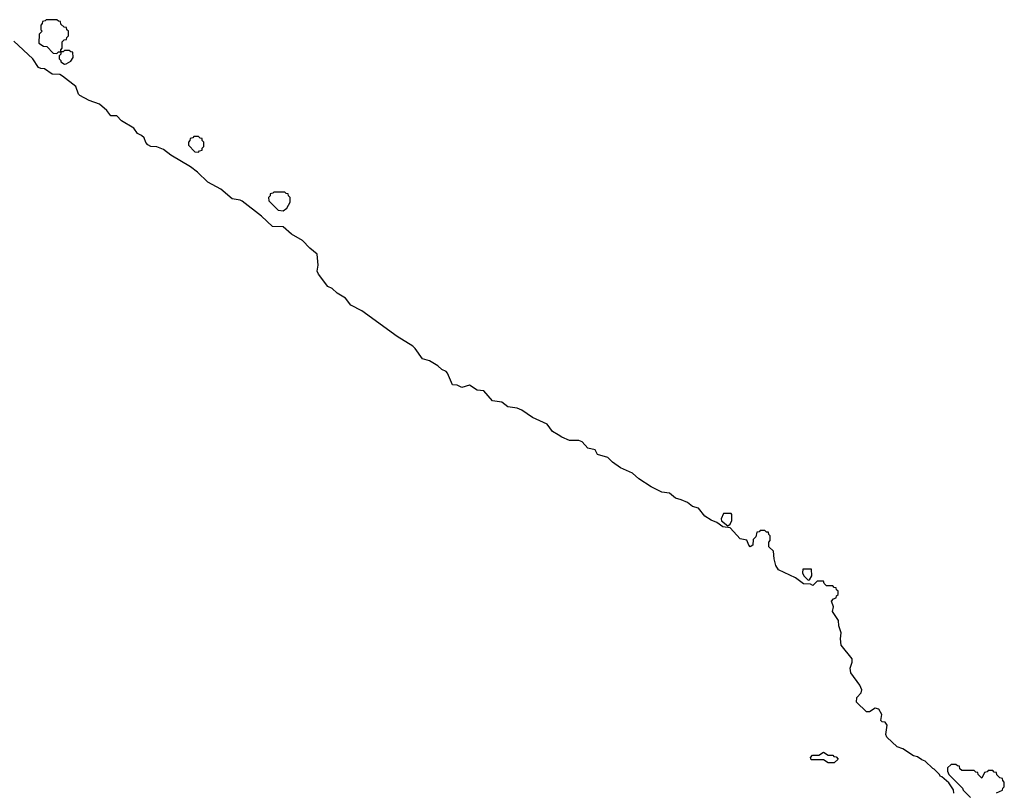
# Model space of a CAD drawing. Extents: x 2776963 to 2884430, y 684484 to 829250.
# Tile 287 of 287: x 2875194 to 2881590, y 819675 to 824690. Entities that reach past the tile are written whole.
import ezdxf

# ---------------------------------------------------------------- set-up
doc = ezdxf.new("R2010")
doc.units = 0

msp = doc.modelspace()

# ---------------------------------------------------------------- linework, layer by layer
at = {"layer": '0CON20XD'}
for points in [[(2875435, 824470), (2875445, 824480), (2875460, 824480), (2875460, 824495), (2875470, 824505), (2875470, 824545), (2875481.7, 824558.3), (2875498.3, 824561.7), (2875500, 824575), (2875510, 824585), (2875510, 824615), (2875500, 824625), (2875498.3, 824638.3), (2875481.7, 824641.7), (2875461.7, 824661.7), (2875458.3, 824678.3), (2875445, 824680), (2875435, 824690), (2875365, 824690), (2875358.3, 824681.7), (2875341.7, 824678.3), (2875340, 824665), (2875330, 824655), (2875330, 824625), (2875340, 824615), (2875320, 824595), (2875318.3, 824538.3), (2875348.3, 824518.3), (2875370, 824515), (2875411.7, 824471.7), (2875435, 824470)], [(2881263, 819663), (2881260, 819685), (2881230, 819730), (2881185, 819770), (2881173.6, 819773.6), (2881170, 819785), (2881135, 819820), (2881125, 819822.5), (2881075, 819870), (2881055, 819880), (2881025, 819900), (2881000, 819905), (2880930.7, 819950.7), (2880893.9, 819963.9), (2880826.7, 820026.7), (2880820, 820045), (2880829.2, 820105), (2880815, 820123.8), (2880796.2, 820126.2), (2880787.5, 820135), (2880794.2, 820175), (2880775, 820208.8), (2880750, 820215), (2880715, 820192.5), (2880695, 820192.5), (2880630, 820255), (2880632.5, 820285), (2880660, 820315), (2880664, 820335), (2880652, 820365), (2880593.8, 820445), (2880589.2, 820475), (2880601.2, 820515), (2880600.9, 820535), (2880530.8, 820625), (2880526.2, 820665), (2880530, 820705), (2880515, 820750), (2880512.9, 820785), (2880474.1, 820844.1), (2880480, 820875), (2880468.3, 820911.7), (2880480, 820925), (2880498.3, 820931.7), (2880500, 820945), (2880510, 820955), (2880510, 820975), (2880500, 820985), (2880498.3, 820998.3), (2880485, 821000), (2880475, 821010), (2880435, 821010), (2880420, 821025), (2880415, 821040), (2880375, 821040), (2880346.7, 821013.3), (2880331.7, 821021.7), (2880285, 821024), (2880233.1, 821063.1), (2880123.3, 821115), (2880105, 821142.5), (2880094, 821185), (2880090, 821235), (2880060, 821265), (2880060, 821295), (2880070, 821305), (2880070, 821335), (2880060, 821345), (2880058.3, 821358.3), (2880045, 821360), (2880035, 821370), (2880005, 821370), (2879998.3, 821361.7), (2879981.7, 821358.3), (2879975, 821330), (2879957.5, 821312.5), (2879956.7, 821275), (2879940, 821265), (2879930, 821275), (2879918.3, 821308.3), (2879873.3, 821315), (2879808.3, 821388.3), (2879762.5, 821395), (2879722, 821422), (2879685, 821436.2), (2879644.3, 821464.3), (2879604.2, 821514.2), (2879565, 821526), (2879531.1, 821551.1), (2879490.2, 821570.2), (2879455, 821579.2), (2879415, 821613.5), (2879365, 821620), (2879295, 821654.3), (2879216.4, 821706.4), (2879175, 821741.9), (2879097.1, 821777.1), (2879045, 821814.3), (2879015, 821844.4), (2878946.7, 821865), (2878931.2, 821895), (2878885, 821905.8), (2878846.9, 821946.9), (2878825, 821954.4), (2878765.9, 821955.9), (2878715, 821976), (2878692.4, 821992.4), (2878654.6, 822014.6), (2878620.8, 822060.8), (2878525, 822104.4), (2878455, 822152.2), (2878425, 822164.5), (2878365, 822174.3), (2878325, 822203.1), (2878265, 822213.8), (2878208.2, 822278.2), (2878165, 822282.5), (2878115, 822314), (2878065, 822300), (2878035, 822313.8), (2878005, 822316.2), (2877973.6, 822393.6), (2877965, 822402.5), (2877935, 822416), (2877910.7, 822440.7), (2877855, 822471.9), (2877811.2, 822485), (2877763.8, 822553.8), (2877748, 822568), (2877645, 822630.5), (2877416.9, 822796.9), (2877343.8, 822835), (2877310, 822880), (2877256.4, 822913.6), (2877222.6, 822942.6), (2877195.6, 822955.6), (2877134.3, 823035), (2877127.1, 823055), (2877131.9, 823095), (2877126.4, 823166.4), (2877077.5, 823205), (2877031.2, 823255), (2876958.8, 823295), (2876905, 823342.9), (2876835, 823345.7), (2876763.8, 823413.8), (2876639.8, 823509.8), (2876625, 823517.5), (2876574.6, 823524.6), (2876499.3, 823589.3), (2876415, 823633.1), (2876348.8, 823698.8), (2876304, 823734), (2876175, 823808.6), (2876126.9, 823846.9), (2876085, 823864.4), (2876045.8, 823865.8), (2876025.7, 823875.7), (2876012.1, 823892.1), (2876002.5, 823922.5), (2875985, 823937.1), (2875959.7, 823949.7), (2875934.6, 823984.6), (2875855, 824033.1), (2875825, 824064.3), (2875785, 824066), (2875759.8, 824099.8), (2875711.4, 824141.4), (2875645, 824165.7), (2875585, 824198), (2875575, 824206.7), (2875557.5, 824255), (2875472.7, 824322.7), (2875455, 824333.3), (2875405, 824335.6), (2875355, 824371.1), (2875331.7, 824371.7), (2875315, 824379.2), (2875279.2, 824435), (2875155, 824550.8)], [(2875485, 824400), (2875495, 824402.5), (2875525, 824420), (2875540, 824445), (2875538.3, 824478.3), (2875525, 824480), (2875515, 824490), (2875485, 824490), (2875475, 824480), (2875460, 824480), (2875460, 824465), (2875450, 824455), (2875450, 824435), (2875460, 824425), (2875460, 824415), (2875485, 824400)], [(2876355, 823830), (2876361.7, 823838.3), (2876378.3, 823841.7), (2876380, 823855), (2876390, 823865), (2876390, 823895), (2876380, 823905), (2876378.3, 823918.3), (2876365, 823920), (2876355, 823930), (2876325, 823930), (2876318.3, 823921.7), (2876301.7, 823918.3), (2876300, 823905), (2876290, 823895), (2876290, 823875), (2876331.7, 823831.7), (2876355, 823830)], [(2876905, 823447.5), (2876930, 823465), (2876950, 823505), (2876950, 823535), (2876940, 823545), (2876938.3, 823558.3), (2876925, 823560), (2876915, 823570), (2876845, 823570), (2876838.3, 823561.7), (2876821.7, 823558.3), (2876820, 823545), (2876810, 823535), (2876811.7, 823511.7), (2876871.7, 823451.7), (2876905, 823447.5)], [(2879795, 821400), (2879808.3, 821411.7), (2879820, 821435), (2879820, 821475), (2879815, 821480), (2879765, 821480), (2879750, 821445), (2879753, 821433), (2879795, 821400)], [(2880315, 821047.5), (2880325, 821050), (2880340, 821075), (2880338.3, 821118.3), (2880281.7, 821118.3), (2880280, 821095), (2880286.7, 821075), (2880315, 821047.5)], [(2880485, 819860), (2880445, 819860), (2880415, 819880), (2880335, 819880), (2880330, 819895), (2880345, 819910), (2880385, 819910), (2880415, 819930), (2880445, 819910), (2880475, 819910), (2880481.7, 819901.7), (2880498.3, 819898.3), (2880510, 819885), (2880485, 819860)], [(2881540, 819665), (2881578.3, 819681.7), (2881580, 819695), (2881590, 819705), (2881590, 819735), (2881580, 819745), (2881578.3, 819758.3), (2881561.7, 819761.7), (2881541.7, 819781.7), (2881538.3, 819798.3), (2881525, 819800), (2881515, 819810), (2881485, 819810), (2881478.3, 819801.7), (2881461.7, 819798.3), (2881445, 819760), (2881420, 819785), (2881418.3, 819798.3), (2881405, 819800), (2881395, 819810), (2881315, 819810), (2881301.7, 819821.7), (2881298.3, 819838.3), (2881285, 819840), (2881275, 819850), (2881245, 819850), (2881221.7, 819828.3), (2881220, 819805), (2881230, 819785), (2881317.5, 819695), (2881321.7, 819681.7), (2881370, 819635)]]:
    msp.add_lwpolyline(points, dxfattribs=at)

doc.saveas('drawing.dxf')
